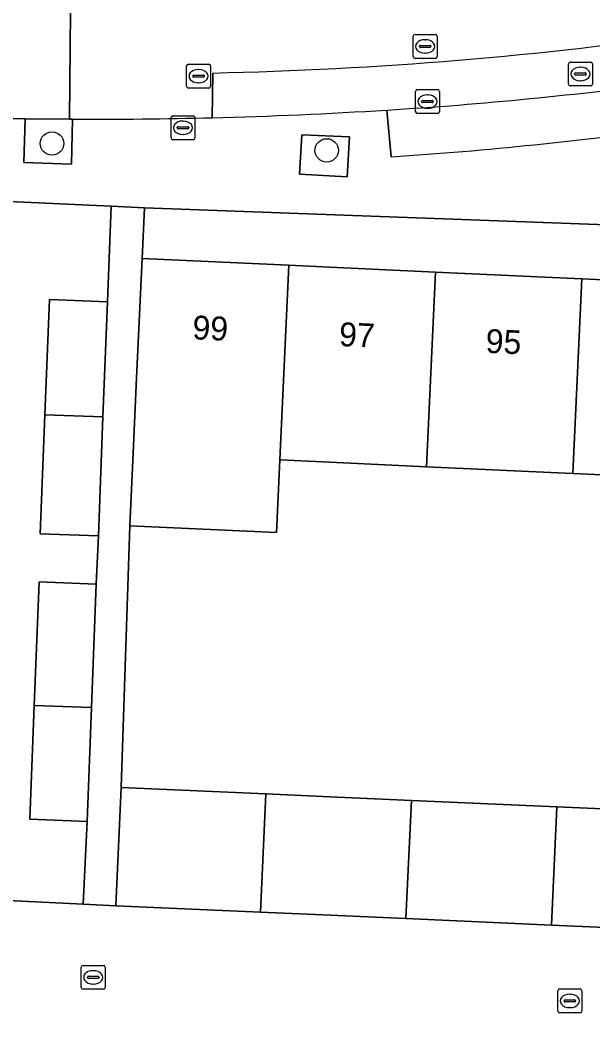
# Model space of a CAD drawing. Extents: x 161354 to 162026, y 386504 to 387460.
# Drawn here: x 161487.32 to 161511.3, y 386778.44 to 386820.36 of the extents above; entities that cross this region are included whole.
import ezdxf

# ---------------------------------------------------------------- set-up
doc = ezdxf.new("R2010")
doc.units = 0
for name, color, linetype in [('IMGEO_Boom', 7, 'Continuous'), ('IMGEO_Erf', 7, 'Continuous'), ('IMGEO_Groenvoorziening', 7, 'Continuous'), ('IMGEO_Kolk', 7, 'Continuous'), ('IMGEO_Muur', 7, 'Continuous'), ('IMGEO_Pand', 7, 'Continuous'), ('IMGEO_Pand_nummerreeks', 7, 'Continuous'), ('IMGEO_Parkeervlak_open', 7, 'Continuous'), ('IMGEO_Rijbaan_lokaal_gesloten', 7, 'Continuous'), ('IMGEO_Rijbaan_lokaal_open', 7, 'Continuous'), ('IMGEO_Rioolput', 7, 'Continuous'), ('IMGEO_Voetpad_open', 7, 'Continuous')]:
    doc.layers.add(name, color=color, linetype=linetype)

msp = doc.modelspace()

# ---------------------------------------------------------------- linework, layer by layer
at = {"layer": 'IMGEO_Boom'}
for centre in [(161488.659, 386815.189), (161500.153, 386814.901)]:
    msp.add_circle(centre, 0.489, dxfattribs=at)
at = {"layer": 'IMGEO_Erf'}
for points in [[(161459.122, 386784.838), (161489.961, 386783.338), (161490.127, 386786.8), (161487.734, 386786.893), (161487.919, 386791.661), (161488.119, 386796.83), (161490.512, 386796.737), (161490.599, 386798.755), (161488.17, 386798.849), (161488.363, 386803.831), (161488.55, 386808.658), (161490.979, 386808.564), (161491.134, 386812.564), (161476.197, 386813.244)], [(161524.007, 386811.339), (161492.529, 386812.499), (161492.43, 386810.375), (161498.566, 386810.091), (161500, 386810.025), (161504.702, 386809.807), (161510.838, 386809.524), (161516.974, 386809.24)], [(161516.597, 386801.088), (161510.461, 386801.372), (161504.325, 386801.655), (161500, 386801.855), (161498.189, 386801.939), (161498.048, 386798.898), (161491.912, 386799.181), (161491.556, 386788.223), (161497.613, 386787.953), (161500, 386787.847), (161503.701, 386787.682), (161509.789, 386787.411), (161515.877, 386787.14)]]:
    msp.add_lwpolyline(points, dxfattribs=at)
at = {"layer": 'IMGEO_Groenvoorziening'}
for points in [[(161489.519, 386816.209), (161489.397, 386816.21), (161487.531, 386816.224), (161487.479, 386814.391), (161489.476, 386814.319)], [(161501.013, 386813.794), (161501.109, 386815.467), (161499.12, 386815.552), (161499.016, 386813.902)]]:
    msp.add_lwpolyline(points, close=True, dxfattribs=at)
at = {"layer": 'IMGEO_Kolk'}
for p, q in [((161503.87, 386816.519), (161503.87, 386817.371)), ((161503.945, 386817.445), (161504.797, 386817.445)), ((161504.871, 386817.371), (161504.871, 386816.519)), ((161504.129, 386816.939), (161504.129, 386816.951)), ((161504.567, 386816.902), (161504.169, 386816.902)), ((161504.172, 386816.988), (161504.57, 386816.988)), ((161504.358, 386817.225), (161504.383, 386817.225)), ((161504.613, 386816.951), (161504.613, 386816.939)), ((161504.797, 386816.445), (161503.945, 386816.445)), ((161504.381, 386816.665), (161504.356, 386816.665)), ((161493.64, 386815.422), (161493.64, 386816.274)), ((161493.715, 386816.348), (161494.567, 386816.348)), ((161494.128, 386816.128), (161494.153, 386816.128)), ((161494.641, 386816.274), (161494.641, 386815.422)), ((161493.899, 386815.842), (161493.899, 386815.854)), ((161494.337, 386815.805), (161493.939, 386815.805)), ((161493.942, 386815.891), (161494.34, 386815.891)), ((161494.151, 386815.568), (161494.126, 386815.568)), ((161494.383, 386815.854), (161494.383, 386815.842)), ((161494.567, 386815.348), (161493.715, 386815.348)), ((161489.885, 386779.844), (161489.885, 386780.696)), ((161489.96, 386780.77), (161490.812, 386780.77)), ((161490.373, 386780.55), (161490.398, 386780.55)), ((161490.886, 386780.696), (161490.886, 386779.844)), ((161490.144, 386780.264), (161490.144, 386780.276)), ((161490.582, 386780.227), (161490.184, 386780.227)), ((161490.187, 386780.313), (161490.585, 386780.313)), ((161490.396, 386779.99), (161490.371, 386779.99)), ((161490.628, 386780.276), (161490.628, 386780.264)), ((161490.812, 386779.77), (161489.96, 386779.77)), ((161509.828, 386778.857), (161509.828, 386779.709)), ((161509.903, 386779.783), (161510.755, 386779.783)), ((161510.316, 386779.563), (161510.341, 386779.563)), ((161510.829, 386779.709), (161510.829, 386778.857)), ((161510.087, 386779.277), (161510.087, 386779.289)), ((161510.525, 386779.24), (161510.127, 386779.24)), ((161510.13, 386779.326), (161510.528, 386779.326)), ((161510.571, 386779.289), (161510.571, 386779.277)), ((161510.755, 386778.783), (161509.903, 386778.783)), ((161510.339, 386779.003), (161510.314, 386779.003))]:
    msp.add_line(p, q, dxfattribs=at)
for points in [[(161503.87, 386816.519), (161503.87, 386817.371)], [(161503.945, 386817.445), (161504.797, 386817.445)], [(161504.871, 386817.371), (161504.871, 386816.519)], [(161504.797, 386816.445), (161503.945, 386816.445)], [(161493.64, 386815.422), (161493.64, 386816.274)], [(161493.715, 386816.348), (161494.567, 386816.348)], [(161494.641, 386816.274), (161494.641, 386815.422)], [(161494.567, 386815.348), (161493.715, 386815.348)], [(161489.885, 386779.844), (161489.885, 386780.696)], [(161489.96, 386780.77), (161490.812, 386780.77)], [(161490.886, 386780.696), (161490.886, 386779.844)], [(161490.812, 386779.77), (161489.96, 386779.77)], [(161509.828, 386778.857), (161509.828, 386779.709)], [(161509.903, 386779.783), (161510.755, 386779.783)], [(161510.829, 386779.709), (161510.829, 386778.857)], [(161510.755, 386778.783), (161509.903, 386778.783)]]:
    msp.add_lwpolyline(points, dxfattribs=at)
for centre, radius, start, end in [((161503.947, 386817.369), 0.0765, 91.552, 178.448), ((161503.947, 386817.369), 0.0765, 91.552, 178.448), ((161504.795, 386817.369), 0.0765, 1.552, 88.448), ((161504.795, 386817.369), 0.0765, 1.552, 88.448), ((161504.169, 386816.948), 0.0403, 85.8775, 175.7526), ((161504.166, 386816.938), 0.0366, 178.938, 274.7102), ((161504.57, 386816.945), 0.043, 264.8664, 352.4533), ((161504.574, 386816.95), 0.0386, 1.7309, 96.639), ((161503.947, 386816.521), 0.0765, 181.552, 268.448), ((161503.947, 386816.521), 0.0765, 181.552, 268.448), ((161504.795, 386816.521), 0.0765, 271.552, 358.448), ((161504.795, 386816.521), 0.0765, 271.552, 358.448), ((161493.717, 386816.272), 0.0765, 91.552, 178.448), ((161493.717, 386816.272), 0.0765, 91.552, 178.448), ((161494.565, 386816.272), 0.0765, 1.552, 88.448), ((161494.565, 386816.272), 0.0765, 1.552, 88.448), ((161493.939, 386815.851), 0.0403, 85.8775, 175.7526), ((161493.936, 386815.841), 0.0366, 178.938, 274.7102), ((161494.34, 386815.848), 0.043, 264.8664, 352.4533), ((161494.344, 386815.853), 0.0386, 1.7309, 96.639), ((161493.717, 386815.424), 0.0765, 181.552, 268.448), ((161493.717, 386815.424), 0.0765, 181.552, 268.448), ((161494.565, 386815.424), 0.0765, 271.552, 358.448), ((161494.565, 386815.424), 0.0765, 271.552, 358.448), ((161489.962, 386780.694), 0.0765, 91.552, 178.448), ((161489.962, 386780.694), 0.0765, 91.552, 178.448), ((161490.81, 386780.694), 0.0765, 1.552, 88.448), ((161490.81, 386780.694), 0.0765, 1.552, 88.448), ((161490.184, 386780.273), 0.0403, 85.8775, 175.7526), ((161490.181, 386780.263), 0.0366, 178.938, 274.7102), ((161490.585, 386780.27), 0.043, 264.8664, 352.4533), ((161490.589, 386780.275), 0.0386, 1.7309, 96.639), ((161489.962, 386779.846), 0.0765, 181.552, 268.448), ((161489.962, 386779.846), 0.0765, 181.552, 268.448), ((161490.81, 386779.846), 0.0765, 271.552, 358.448), ((161490.81, 386779.846), 0.0765, 271.552, 358.448), ((161509.905, 386779.707), 0.0765, 91.552, 178.448), ((161509.905, 386779.707), 0.0765, 91.552, 178.448), ((161510.753, 386779.707), 0.0765, 1.552, 88.448), ((161510.753, 386779.707), 0.0765, 1.552, 88.448), ((161510.127, 386779.286), 0.0403, 85.8775, 175.7526), ((161510.124, 386779.276), 0.0366, 178.938, 274.7102), ((161510.528, 386779.283), 0.043, 264.8664, 352.4533), ((161510.532, 386779.288), 0.0386, 1.7309, 96.639), ((161509.905, 386778.859), 0.0765, 181.552, 268.448), ((161509.905, 386778.859), 0.0765, 181.552, 268.448), ((161510.753, 386778.859), 0.0765, 271.552, 358.448), ((161510.753, 386778.859), 0.0765, 271.552, 358.448)]:
    msp.add_arc(centre, radius, start, end, dxfattribs=at)
for centre, major_axis, ratio, start_param, end_param in [((161504.357, 386816.945), (-0.387, 0.002), 0.722429, 4.712389, 7.853982), ((161504.382, 386816.945), (-0.39, 0.002), 0.717154, 1.570796, 4.712389), ((161494.127, 386815.848), (-0.387, 0.002), 0.722429, 4.712389, 7.853982), ((161494.152, 386815.848), (-0.39, 0.002), 0.717154, 1.570796, 4.712389), ((161490.372, 386780.27), (-0.387, 0.002), 0.722429, 4.712389, 7.853982), ((161490.397, 386780.27), (-0.39, 0.002), 0.717154, 1.570796, 4.712389), ((161510.315, 386779.283), (-0.387, 0.002), 0.722429, 4.712389, 7.853982), ((161510.34, 386779.283), (-0.39, 0.002), 0.717154, 1.570796, 4.712389)]:
    msp.add_ellipse(centre, major_axis=major_axis, ratio=ratio, start_param=start_param, end_param=end_param, dxfattribs=at)
at = {"layer": 'IMGEO_Muur'}
msp.add_lwpolyline([(161491.134, 386812.564), (161476.197, 386813.244)], dxfattribs=at)
at = {"layer": 'IMGEO_Pand'}
for points in [[(161498.566, 386810.091), (161492.43, 386810.375), (161492.199, 386805.381), (161492.053, 386802.223), (161491.912, 386799.181), (161498.048, 386798.898), (161498.189, 386801.939)], [(161504.702, 386809.807), (161500, 386810.025), (161498.566, 386810.091), (161498.189, 386801.939), (161500, 386801.855), (161504.325, 386801.655)], [(161504.325, 386801.655), (161510.461, 386801.372), (161510.838, 386809.524), (161504.702, 386809.807)], [(161510.461, 386801.372), (161516.597, 386801.088), (161516.974, 386809.24), (161510.838, 386809.524)], [(161490.792, 386803.737), (161490.979, 386808.564), (161488.55, 386808.658), (161488.363, 386803.831)], [(161488.363, 386803.831), (161488.17, 386798.849), (161490.599, 386798.755), (161490.792, 386803.737)], [(161490.312, 386791.568), (161490.512, 386796.737), (161488.119, 386796.83), (161487.919, 386791.661)], [(161487.919, 386791.661), (161487.734, 386786.893), (161490.127, 386786.8), (161490.312, 386791.568)], [(161497.613, 386787.953), (161491.556, 386788.223), (161491.336, 386783.271), (161497.384, 386783.002)], [(161503.701, 386787.682), (161500, 386787.847), (161497.613, 386787.953), (161497.384, 386783.002), (161500, 386782.885), (161503.472, 386782.73)], [(161509.789, 386787.411), (161503.701, 386787.682), (161503.472, 386782.73), (161509.559, 386782.459)], [(161515.877, 386787.14), (161509.789, 386787.411), (161509.559, 386782.459), (161515.648, 386782.188)]]:
    msp.add_lwpolyline(points, close=True, dxfattribs=at)
at = {"layer": 'IMGEO_Parkeervlak_open'}
msp.add_lwpolyline([(161502.674, 386816.589), (161502.851, 386814.628)], dxfattribs=at)
for centre, radius, start, end in [((161492.314, 386983.601), 167.333, 273.54943, 277.65689), ((161491.142, 386988.37), 174.136, 273.85556, 277.81933)]:
    msp.add_arc(centre, radius, start, end, dxfattribs=at)
at = {"layer": 'IMGEO_Rijbaan_lokaal_gesloten'}
msp.add_lwpolyline([(161495.384, 386818.141), (161495.358, 386816.27)], dxfattribs=at)
for centre, radius, start, end in [((161491.827, 386984.539), 166.436, 271.22458, 278.31842), ((161492.314, 386983.601), 167.333, 273.54943, 277.65689), ((161490.303, 387016.248), 200.042, 271.44792, 273.54546)]:
    msp.add_arc(centre, radius, start, end, dxfattribs=at)
at = {"layer": 'IMGEO_Rijbaan_lokaal_open'}
msp.add_lwpolyline([(161489.45, 386822.233), (161488.993, 386822.235), (161486.727, 386822.341), (161486.697, 386820.424), (161486.642, 386818.147), (161486.618, 386816.233), (161486.664, 386816.23), (161487.531, 386816.224), (161489.397, 386816.21)], close=True, dxfattribs=at)
for points in [[(161495.357, 386822.252), (161489.45, 386822.233), (161489.397, 386816.21), (161489.519, 386816.209)], [(161495.358, 386816.27), (161495.384, 386818.141)], [(161522.596, 386775.856), (161522.82, 386781.869), (161515.648, 386782.188), (161509.559, 386782.459), (161503.472, 386782.73), (161500, 386782.885), (161497.384, 386783.002), (161491.336, 386783.271), (161489.961, 386783.338), (161459.122, 386784.838), (161458.855, 386778.7), (161465.292, 386778.434)]]:
    msp.add_lwpolyline(points, dxfattribs=at)
for centre, radius, start, end in [((161491.827, 386984.539), 166.436, 271.22458, 278.31842), ((161490.306, 387020.387), 204.18, 269.77922, 271.41787)]:
    msp.add_arc(centre, radius, start, end, dxfattribs=at)
at = {"layer": 'IMGEO_Rioolput'}
for p, q in [((161503.776, 386818.829), (161503.776, 386819.681)), ((161503.851, 386819.755), (161504.703, 386819.755)), ((161504.264, 386819.535), (161504.289, 386819.535)), ((161504.777, 386819.681), (161504.777, 386818.829)), ((161504.035, 386819.249), (161504.035, 386819.261)), ((161504.473, 386819.212), (161504.075, 386819.212)), ((161504.078, 386819.298), (161504.476, 386819.298)), ((161504.287, 386818.975), (161504.262, 386818.975)), ((161504.519, 386819.261), (161504.519, 386819.249)), ((161494.368, 386818.51), (161495.22, 386818.51)), ((161504.703, 386818.755), (161503.851, 386818.755)), ((161510.272, 386817.674), (161510.272, 386818.526)), ((161510.347, 386818.6), (161511.199, 386818.6)), ((161511.273, 386818.526), (161511.273, 386817.674)), ((161494.293, 386817.584), (161494.293, 386818.436)), ((161494.781, 386818.29), (161494.806, 386818.29)), ((161495.294, 386818.436), (161495.294, 386817.584)), ((161510.531, 386818.094), (161510.531, 386818.106)), ((161510.574, 386818.143), (161510.972, 386818.143)), ((161510.76, 386818.38), (161510.785, 386818.38)), ((161511.015, 386818.106), (161511.015, 386818.094)), ((161494.552, 386818.004), (161494.552, 386818.016)), ((161494.99, 386817.967), (161494.592, 386817.967)), ((161494.595, 386818.053), (161494.993, 386818.053)), ((161494.804, 386817.73), (161494.779, 386817.73)), ((161495.036, 386818.016), (161495.036, 386818.004)), ((161510.969, 386818.057), (161510.571, 386818.057)), ((161510.783, 386817.82), (161510.758, 386817.82)), ((161495.22, 386817.51), (161494.368, 386817.51)), ((161511.199, 386817.6), (161510.347, 386817.6))]:
    msp.add_line(p, q, dxfattribs=at)
for points in [[(161503.776, 386818.829), (161503.776, 386819.681)], [(161503.851, 386819.755), (161504.703, 386819.755)], [(161504.777, 386819.681), (161504.777, 386818.829)], [(161494.368, 386818.51), (161495.22, 386818.51)], [(161504.703, 386818.755), (161503.851, 386818.755)], [(161510.272, 386817.674), (161510.272, 386818.526)], [(161510.347, 386818.6), (161511.199, 386818.6)], [(161511.273, 386818.526), (161511.273, 386817.674)], [(161494.293, 386817.584), (161494.293, 386818.436)], [(161495.294, 386818.436), (161495.294, 386817.584)], [(161495.22, 386817.51), (161494.368, 386817.51)], [(161511.199, 386817.6), (161510.347, 386817.6)]]:
    msp.add_lwpolyline(points, dxfattribs=at)
for centre, radius, start, end in [((161503.853, 386819.679), 0.0765, 91.552, 178.448), ((161503.853, 386819.679), 0.0765, 91.552, 178.448), ((161504.701, 386819.679), 0.0765, 1.552, 88.448), ((161504.701, 386819.679), 0.0765, 1.552, 88.448), ((161504.075, 386819.258), 0.0403, 85.8775, 175.7526), ((161504.072, 386819.248), 0.0366, 178.938, 274.7102), ((161504.476, 386819.255), 0.043, 264.8664, 352.4533), ((161504.48, 386819.26), 0.0386, 1.7309, 96.639), ((161494.37, 386818.434), 0.0765, 91.552, 178.448), ((161494.37, 386818.434), 0.0765, 91.552, 178.448), ((161495.218, 386818.434), 0.0765, 1.552, 88.448), ((161495.218, 386818.434), 0.0765, 1.552, 88.448), ((161503.853, 386818.831), 0.0765, 181.552, 268.448), ((161503.853, 386818.831), 0.0765, 181.552, 268.448), ((161504.701, 386818.831), 0.0765, 271.552, 358.448), ((161504.701, 386818.831), 0.0765, 271.552, 358.448), ((161510.349, 386818.524), 0.0765, 91.552, 178.448), ((161510.349, 386818.524), 0.0765, 91.552, 178.448), ((161511.197, 386818.524), 0.0765, 1.552, 88.448), ((161511.197, 386818.524), 0.0765, 1.552, 88.448), ((161510.571, 386818.103), 0.0403, 85.8775, 175.7526), ((161510.568, 386818.093), 0.0366, 178.938, 274.7102), ((161510.972, 386818.1), 0.043, 264.8664, 352.4533), ((161510.976, 386818.105), 0.0386, 1.7309, 96.639), ((161494.592, 386818.013), 0.0403, 85.8775, 175.7526), ((161494.589, 386818.003), 0.0366, 178.938, 274.7102), ((161494.993, 386818.01), 0.043, 264.8664, 352.4533), ((161494.997, 386818.015), 0.0386, 1.7309, 96.639), ((161510.349, 386817.676), 0.0765, 181.552, 268.448), ((161510.349, 386817.676), 0.0765, 181.552, 268.448), ((161511.197, 386817.676), 0.0765, 271.552, 358.448), ((161511.197, 386817.676), 0.0765, 271.552, 358.448), ((161494.37, 386817.586), 0.0765, 181.552, 268.448), ((161494.37, 386817.586), 0.0765, 181.552, 268.448), ((161495.218, 386817.586), 0.0765, 271.552, 358.448), ((161495.218, 386817.586), 0.0765, 271.552, 358.448)]:
    msp.add_arc(centre, radius, start, end, dxfattribs=at)
for centre, major_axis, ratio, start_param, end_param in [((161504.263, 386819.255), (-0.387, 0.002), 0.722429, 4.712389, 7.853982), ((161504.288, 386819.255), (-0.39, 0.002), 0.717154, 1.570796, 4.712389), ((161494.78, 386818.01), (-0.387, 0.002), 0.722429, 4.712389, 7.853982), ((161494.805, 386818.01), (-0.39, 0.002), 0.717154, 1.570796, 4.712389), ((161510.759, 386818.1), (-0.387, 0.002), 0.722429, 4.712389, 7.853982), ((161510.784, 386818.1), (-0.39, 0.002), 0.717154, 1.570796, 4.712389)]:
    msp.add_ellipse(centre, major_axis=major_axis, ratio=ratio, start_param=start_param, end_param=end_param, dxfattribs=at)
at = {"layer": 'IMGEO_Voetpad_open'}
for points in [[(161456.002, 386814.546), (161464.091, 386813.825), (161468.207, 386813.635), (161476.197, 386813.244), (161491.134, 386812.564), (161492.529, 386812.499), (161524.007, 386811.339), (161524, 386811.032), (161526.977, 386810.897), (161527.182, 386817.104), (161535.478, 386819.618), (161535.157, 386820.828), (161536.276, 386821.142), (161536.643, 386819.971), (161537.374, 386820.193), (161541.76, 386821.49), (161548.555, 386824.146), (161560.908, 386828.506), (161567.714, 386832.035), (161575.538, 386836.218), (161578.369, 386838.789)], [(161489.519, 386816.209), (161489.476, 386814.319), (161487.479, 386814.391), (161487.531, 386816.224), (161486.664, 386816.23), (161486.618, 386816.233), (161484.123, 386816.307), (161474.53, 386816.72), (161474.468, 386814.949), (161472.447, 386815.008), (161472.557, 386816.805), (161464.888, 386817.136), (161460.843, 386817.301)], [(161502.851, 386814.628), (161502.674, 386816.589)]]:
    msp.add_lwpolyline(points, dxfattribs=at)
for points in [[(161501.013, 386813.794), (161499.016, 386813.902), (161499.12, 386815.552), (161501.109, 386815.467)], [(161491.912, 386799.181), (161492.053, 386802.223), (161492.199, 386805.381), (161492.43, 386810.375), (161492.529, 386812.499), (161491.134, 386812.564), (161490.979, 386808.564), (161490.792, 386803.737), (161490.599, 386798.755), (161490.512, 386796.737), (161490.312, 386791.568), (161490.127, 386786.8), (161489.961, 386783.338), (161491.336, 386783.271), (161491.556, 386788.223)]]:
    msp.add_lwpolyline(points, close=True, dxfattribs=at)
for centre, radius, start, end in [((161490.303, 387016.248), 200.042, 271.44792, 273.54546), ((161490.306, 387020.387), 204.18, 269.77922, 271.41787), ((161491.142, 386988.37), 174.136, 273.85556, 277.81933)]:
    msp.add_arc(centre, radius, start, end, dxfattribs=at)

# ---------------------------------------------------------------- texts
at = {"layer": 'IMGEO_Pand_nummerreeks'}
for s, rotation, p in [('99', 357.3529, (161494.52, 386806.994)), ('97', 357.3515, (161500.656, 386806.71)), ('95', 357.3515, (161506.791, 386806.427))]:
    msp.add_text(s, height=1, rotation=rotation, dxfattribs=at).set_placement(p)

doc.saveas('drawing.dxf')
